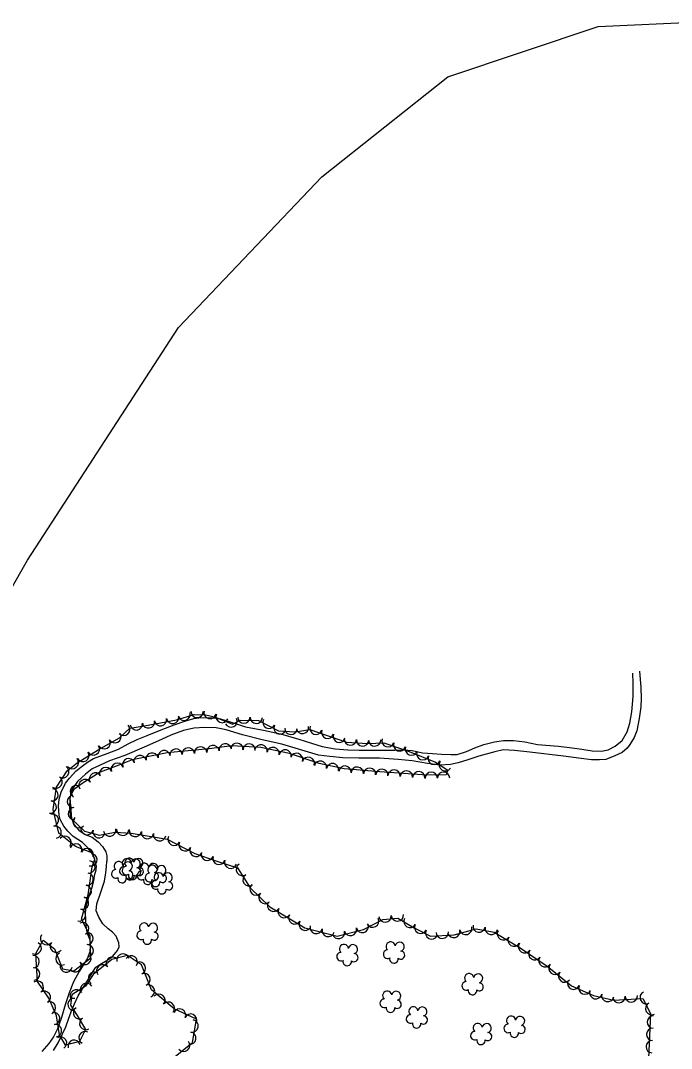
# Model space of a CAD drawing. Extents: x 353423 to 364002, y 127000 to 201942.
# Drawn here: x 359576 to 359998, y 134283 to 134949 of the extents above; entities that cross this region are included whole.
import ezdxf

# ---------------------------------------------------------------- set-up
doc = ezdxf.new("R2010")
doc.units = 0
for name, color, linetype in [('E_FEN_Generic', 7, 'Continuous'), ('E_MISCPROP', 7, 'Continuous'), ('E_RDWY_Gravel', 7, 'Continuous')]:
    doc.layers.add(name, color=color, linetype=linetype)

msp = doc.modelspace()

# ---------------------------------------------------------------- linework, layer by layer
at = {"layer": 'E_FEN_Generic'}
for points in [[(359622.54, 134400.52), (359624.14, 134405.43), (359622.37, 134409.42), (359611.61, 134413.62), (359600.83, 134422.15), (359597.18, 134437.55), (359599.28, 134452.05), (359606.31, 134462.66), (359612.7, 134467.9), (359626.47, 134476.35), (359640.18, 134484.1), (359646.81, 134490.3), (359656.34, 134491.75), (359677.22, 134495.69), (359688.73, 134499.15), (359695.99, 134499.02), (359701.73, 134497.59), (359713.45, 134493.04), (359718.52, 134495.44), (359730.33, 134495.28), (359743.4, 134488.52), (359754.18, 134487.97), (359763.7, 134489.47), (359774.27, 134485.84), (359787.4, 134481.35), (359801.37, 134480.44), (359811.76, 134480.81), (359828.08, 134475.15), (359845.22, 134468.19), (359853.09, 134463.08), (359852.02, 134459.99), (359839.58, 134459.88), (359809.17, 134461.99), (359785.84, 134463.97), (359769.66, 134467.4), (359750.48, 134473.81), (359731.97, 134477.72), (359713.06, 134478.97), (359698.41, 134476.9), (359671.18, 134474.45), (359648.53, 134469.82), (359639.77, 134466.3), (359627.72, 134461.84), (359616.01, 134454.45), (359610.44, 134450.43), (359608.05, 134445.42), (359609.11, 134431.52), (359617.48, 134423.48), (359627.32, 134420.94), (359637.3, 134422.82), (359647.88, 134422.28), (359671.14, 134418.31)], [(359671.14, 134418.31), (359688.98, 134409.14), (359702.66, 134404.33), (359716.76, 134399.77), (359724.99, 134386.87), (359737.64, 134374.55), (359760.4, 134360.85), (359781.43, 134355.43), (359798.57, 134359.8), (359811.12, 134366.27), (359820.81, 134367.07), (359831.4, 134360.93), (359841.99, 134355.47), (359857.28, 134356.33), (359871.66, 134360.12), (359883.34, 134357.99), (359900.18, 134347.99), (359917.68, 134335.98), (359933.34, 134323.31), (359947.68, 134317), (359960.87, 134313.86), (359979.75, 134315.13), (359984.64, 134305.34), (359983.29, 134276.02)], [(359671.96, 134273.96), (359687.46, 134286.52), (359690.18, 134301.55), (359675.67, 134308.28), (359661.02, 134320.61), (359654.56, 134336.76), (359645.31, 134342.89), (359635.28, 134340.33), (359623.05, 134330.69), (359618.26, 134323.02), (359609.38, 134317.45), (359608.52, 134310.61), (359612.84, 134303.99), (359618.16, 134294.87), (359614.21, 134287.2), (359605.26, 134284.81), (359601.27, 134291.51), (359599.31, 134303.87), (359594.42, 134315.17), (359586.95, 134325.97), (359586.01, 134344.27), (359590.8, 134352.77), (359597.96, 134347.23), (359603.26, 134334.35), (359610.69, 134333.07), (359621.66, 134341.3), (359621.13, 134355.5), (359615.66, 134366.38), (359619.81, 134382.32), (359622.54, 134400.52)]]:
    msp.add_lwpolyline(points, dxfattribs=at)
for centre, radius, start, end in [((359674.68, 134497.34), 4, 190.688, 10.67268), ((359682.18, 134499.37), 4, 196.74252, 16.7272), ((359690.56, 134501.21), 4, 178.98311, 358.96779), ((359698.95, 134500.44), 4, 165.97531, 345.95999), ((359706.79, 134497.87), 4, 158.78508, 338.76976), ((359720.97, 134497.5), 4, 179.21446, 359.19913), ((359728.97, 134497.39), 4, 179.21446, 359.19913), ((359642.97, 134489.58), 4, 223.09089, 43.07557), ((359651.14, 134493.08), 4, 188.66901, 8.65369), ((359658.96, 134494.38), 4, 190.688, 10.67268), ((359666.82, 134495.86), 4, 190.688, 10.67268), ((359712.59, 134494.95), 4, 205.34923, 25.33391), ((359737.16, 134494.1), 4, 152.6641, 332.64878), ((359744.27, 134490.43), 4, 152.6641, 332.64878), ((359758.89, 134490.83), 4, 188.98734, 8.97201), ((359767.65, 134490.33), 4, 161.04106, 341.02574), ((359637.22, 134484.83), 4, 209.47323, 29.45791), ((359751.39, 134490.21), 4, 177.10175, 357.08643), ((359775.22, 134487.73), 4, 161.12337, 341.10805), ((359782.78, 134485.14), 4, 161.12337, 341.10805), ((359623.27, 134476.84), 4, 211.55868, 31.54335), ((359630.26, 134480.9), 4, 209.47323, 29.45791), ((359684.87, 134473.58), 4, 5.15976, 185.14444), ((359692.84, 134474.3), 4, 5.15976, 185.14444), ((359700.9, 134475.14), 4, 8.0308, 188.01548), ((359708.82, 134476.26), 4, 8.0308, 188.01548), ((359716.33, 134476.65), 4, 356.23384, 176.21851), ((359724.32, 134476.13), 4, 356.23384, 176.21851), ((359731.99, 134475.58), 4, 348.06517, 168.04985), ((359739.82, 134473.92), 4, 348.06517, 168.04985), ((359789.94, 134483.28), 4, 176.27473, 356.2594), ((359797.92, 134482.76), 4, 176.27473, 356.2594), ((359805.69, 134482.69), 4, 182.05555, 2.04023), ((359814.34, 134482.13), 4, 160.86544, 340.85012), ((359821.9, 134479.51), 4, 160.86544, 340.85012), ((359829.54, 134476.81), 4, 157.90374, 337.88842), ((359616.45, 134472.66), 4, 211.55868, 31.54335), ((359653.54, 134468.7), 4, 11.56812, 191.5528), ((359661.37, 134470.3), 4, 11.56812, 191.5528), ((359669.21, 134471.91), 4, 11.56812, 191.5528), ((359676.9, 134472.86), 4, 5.15976, 185.14444), ((359747.64, 134472.27), 4, 348.06517, 168.04985), ((359755.07, 134470.06), 4, 341.53228, 161.51695), ((359762.66, 134467.53), 4, 341.53228, 161.51695), ((359836.95, 134473.8), 4, 157.90374, 337.88842), ((359844.36, 134470.79), 4, 157.90374, 337.88842), ((359603.44, 134462.11), 4, 236.47159, 56.45626), ((359609.59, 134468.05), 4, 219.35575, 39.34043), ((359631.23, 134460.91), 4, 20.34387, 200.32854), ((359638.74, 134463.69), 4, 20.34387, 200.32854), ((359646.23, 134466.64), 4, 21.84554, 201.83022), ((359770.52, 134465.08), 4, 348.04992, 168.0346), ((359778.34, 134463.42), 4, 348.04992, 168.0346), ((359786.44, 134461.82), 4, 355.16347, 175.14815), ((359794.41, 134461.14), 4, 355.16347, 175.14815), ((359802.38, 134460.47), 4, 355.16347, 175.14815), ((359851.58, 134466.55), 4, 147.03393, 327.0186), ((359599.02, 134455.44), 4, 236.47159, 56.45626), ((359624.58, 134457.39), 4, 32.23448, 212.21916), ((359810.38, 134459.81), 4, 356.03503, 176.0197), ((359818.36, 134459.26), 4, 356.03503, 176.0197), ((359826.34, 134458.7), 4, 356.03503, 176.0197), ((359834.32, 134458.15), 4, 356.03503, 176.0197), ((359842.47, 134457.81), 4, 0.49566, 180.48034), ((359850.47, 134457.88), 4, 0.49566, 180.48034), ((359596.44, 134447.09), 4, 261.76708, 81.75176), ((359612.2, 134449.25), 4, 64.46961, 244.45429), ((359617.82, 134453.12), 4, 32.23448, 212.21916), ((359610.35, 134442.83), 4, 94.37564, 274.36031), ((359595.3, 134439.17), 4, 261.76708, 81.75176), ((359610.96, 134434.85), 4, 94.37564, 274.36031), ((359596.67, 134430.59), 4, 283.3507, 103.33537), ((359614.04, 134429.69), 4, 136.13809, 316.12277), ((359598.52, 134422.8), 4, 283.3507, 103.33537), ((359619.17, 134425.2), 4, 165.54598, 345.53066), ((359626.92, 134423.2), 4, 165.54598, 345.53066), ((359633.86, 134424.3), 4, 190.65449, 10.63917), ((359642.29, 134424.66), 4, 177.11079, 357.09547), ((359650.49, 134423.96), 4, 170.30453, 350.2892), ((359604.89, 134416.27), 4, 321.66004, 141.64471), ((359658.38, 134422.61), 4, 170.30453, 350.2892), ((359666.26, 134421.26), 4, 170.30453, 350.2892), ((359675.65, 134418.34), 4, 152.8114, 332.79608), ((359611.86, 134411.28), 4, 338.69433, 158.67901), ((359619.31, 134408.37), 4, 338.69433, 158.67901), ((359682.77, 134414.68), 4, 152.8114, 332.79608), ((359689.88, 134411.03), 4, 152.8114, 332.79608), ((359620.4, 134400.31), 4, 261.45247, 81.43715), ((359621.79, 134404.97), 4, 252.02734, 72.01201), ((359644.92, 134402.7), 2.97, 7.79456, 229.02845), ((359646.59, 134403.03), 2.97, 7.79456, 229.02845), ((359650.77, 134402.53), 2.97, 285.44538, 168.41865), ((359652.45, 134402.85), 2.97, 285.44538, 168.41865), ((359697.16, 134408.48), 4, 160.63777, 340.62245), ((359704.67, 134405.88), 4, 162.08316, 342.06784), ((359712.28, 134403.42), 4, 162.08316, 342.06784), ((359637.82, 134395.86), 2.78, 90.76546, 298.53845), ((359639.74, 134400.88), 2.97, 7.79456, 229.02845), ((359643.01, 134397.68), 2.78, 90.76546, 298.53845), ((359644.68, 134398.01), 2.78, 90.76546, 298.53845), ((359645.59, 134400.71), 2.97, 285.44538, 168.41865), ((359646.29, 134395.23), 2.61, 230.15061, 88.08322), ((359651.48, 134397.05), 2.61, 230.15061, 88.08322), ((359653.15, 134397.38), 2.61, 230.15061, 88.08322), ((359654.44, 134394.8), 2.78, 90.76546, 298.53845), ((359656.36, 134399.82), 2.97, 7.79456, 229.02845), ((359661.53, 134398.47), 2.97, 7.79456, 229.02845), ((359662.21, 134399.65), 2.97, 285.44538, 168.41865), ((359667.38, 134398.29), 2.97, 285.44538, 168.41865), ((359719.93, 134398.69), 4, 122.53846, 302.52313), ((359619.21, 134392.4), 4, 261.45247, 81.43715), ((359641.87, 134392.82), 2.78, 167.44247, 8.45351), ((359647.05, 134394.63), 2.78, 167.44247, 8.45351), ((359648.72, 134394.96), 2.78, 167.44247, 8.45351), ((359658.49, 134391.75), 2.78, 167.44247, 8.45351), ((359659.62, 134393.44), 2.78, 90.76546, 298.53845), ((359663.66, 134390.4), 2.78, 167.44247, 8.45351), ((359663.69, 134388.67), 2.78, 90.76546, 298.53845), ((359662.91, 134394.17), 2.61, 230.15061, 88.08322), ((359665.61, 134393.69), 2.97, 7.79456, 229.02845), ((359668.09, 134392.81), 2.61, 230.15061, 88.08322), ((359671.46, 134393.51), 2.97, 285.44538, 168.41865), ((359724.23, 134391.95), 4, 122.53846, 302.52313), ((359618.02, 134384.49), 4, 261.45247, 81.43715), ((359667.74, 134385.62), 2.78, 167.44247, 8.45351), ((359672.16, 134388.04), 2.61, 230.15061, 88.08322), ((359728.82, 134386.06), 4, 135.76126, 315.74594), ((359616.24, 134376.93), 4, 255.41462, 75.39929), ((359734.55, 134380.48), 4, 135.76126, 315.74594), ((359740.14, 134375.49), 4, 148.96309, 328.94776), ((359614.22, 134369.19), 4, 255.41462, 75.39929), ((359746.99, 134371.37), 4, 148.96309, 328.94776), ((359616.32, 134360.4), 4, 296.71978, 116.70446), ((359753.84, 134367.24), 4, 148.96309, 328.94776), ((359760.69, 134363.12), 4, 148.96309, 328.94776), ((359804.43, 134365.18), 4, 207.27766, 27.26234), ((359812.5, 134368.48), 4, 184.73034, 4.71502), ((359820.47, 134369.14), 4, 184.73034, 4.71502), ((359828.63, 134364.95), 4, 149.9128, 329.89748), ((359619.09, 134353.96), 4, 272.16113, 92.14581), ((359654.22, 134356.04), 2.78, 90.76546, 298.53845), ((359656.13, 134361.06), 2.97, 7.79456, 229.02845), ((359661.99, 134360.89), 2.97, 285.44538, 168.41865), ((359662.69, 134355.41), 2.61, 230.15061, 88.08322), ((359767.78, 134361.11), 4, 165.55319, 345.53787), ((359775.53, 134359.11), 4, 165.55319, 345.53787), ((359782.24, 134357.8), 4, 194.29888, 14.28356), ((359789.99, 134359.77), 4, 194.29888, 14.28356), ((359797.74, 134361.75), 4, 194.29888, 14.28356), ((359835.55, 134361.15), 4, 152.69936, 332.68404), ((359842.66, 134357.48), 4, 152.69936, 332.68404), ((359849.53, 134357.99), 4, 183.2431, 3.22778), ((359857.09, 134358.45), 4, 194.77611, 14.76078), ((359864.82, 134360.48), 4, 194.77611, 14.76078), ((359873.49, 134361.91), 4, 169.67856, 349.66323), ((359881.36, 134360.48), 4, 169.67856, 349.66323), ((359889.23, 134356.93), 4, 149.30051, 329.28519), ((359585.54, 134347.7), 4, 240.60574, 60.59042), ((359592.87, 134353.82), 4, 142.29909, 322.28376), ((359599.2, 134348.92), 4, 142.29909, 322.28376), ((359658.26, 134353), 2.78, 167.44247, 8.45351), ((359816.05, 134348.8), 2.97, 7.79456, 229.02845), ((359821.9, 134348.62), 2.97, 285.44538, 168.41865), ((359896.11, 134352.85), 4, 149.30051, 329.28519), ((359903.03, 134348.58), 4, 145.55023, 325.53491), ((359602.92, 134340.69), 4, 112.37024, 292.35491), ((359619.39, 134345.97), 4, 272.16113, 92.14581), ((359783.9, 134342.13), 2.78, 90.76546, 298.53845), ((359785.81, 134347.15), 2.97, 7.79456, 229.02845), ((359791.66, 134346.98), 2.97, 285.44538, 168.41865), ((359792.36, 134341.5), 2.61, 230.15061, 88.08322), ((359814.14, 134343.78), 2.78, 90.76546, 298.53845), ((359822.61, 134343.15), 2.61, 230.15061, 88.08322), ((359909.62, 134344.05), 4, 145.55023, 325.53491), ((359584.19, 134338.92), 4, 272.93959, 92.92426), ((359611.41, 134336.22), 4, 216.88249, 36.86717), ((359617.81, 134341.02), 4, 216.88249, 36.86717), ((359635.63, 134337.95), 4, 38.27109, 218.25577), ((359642.39, 134339.98), 4, 14.28796, 194.27264), ((359647.86, 134338.68), 4, 326.472, 146.45668), ((359653.12, 134334.72), 4, 291.80908, 111.79376), ((359787.94, 134339.09), 2.78, 167.44247, 8.45351), ((359818.18, 134340.73), 2.78, 167.44247, 8.45351), ((359916.22, 134339.52), 4, 145.55023, 325.53491), ((359584.59, 134330.94), 4, 272.93959, 92.92426), ((359605.6, 134336.07), 4, 170.23654, 350.22122), ((359623.97, 134328.2), 4, 58.02231, 238.00699), ((359629.35, 134332.99), 4, 38.27109, 218.25577), ((359656.09, 134327.3), 4, 291.80908, 111.79376), ((359867.02, 134328.23), 2.97, 7.79456, 229.02845), ((359872.87, 134328.06), 2.97, 285.44538, 168.41865), ((359922.72, 134334.6), 4, 141.03209, 321.01677), ((359928.94, 134329.57), 4, 141.03209, 321.01677), ((359586.89, 134322.38), 4, 304.70572, 124.6904), ((359618.88, 134320.94), 4, 32.09921, 212.08388), ((359865.1, 134323.21), 2.78, 90.76546, 298.53845), ((359873.57, 134322.58), 2.61, 230.15061, 88.08322), ((359934.77, 134324.97), 4, 156.24379, 336.22847), ((359591.44, 134315.8), 4, 304.70572, 124.6904), ((359612.1, 134316.69), 4, 32.09921, 212.08388), ((359659.06, 134319.87), 4, 291.80908, 111.79376), ((359665.76, 134313.88), 4, 319.93367, 139.91835), ((359813.85, 134316.9), 2.97, 7.79456, 229.02845), ((359819.7, 134316.72), 2.97, 285.44538, 168.41865), ((359869.15, 134320.17), 2.78, 167.44247, 8.45351), ((359942.09, 134321.75), 4, 156.24379, 336.22847), ((359949.11, 134318.81), 4, 166.62336, 346.60804), ((359956.89, 134316.96), 4, 166.62336, 346.60804), ((359981.84, 134315.63), 4, 116.56383, 296.54851), ((359594.8, 134309.03), 4, 293.41034, 113.39502), ((359610.7, 134311.14), 4, 82.85027, 262.83495), ((359671.88, 134308.74), 4, 319.93367, 139.91835), ((359811.94, 134311.88), 2.78, 90.76546, 298.53845), ((359820.41, 134311.24), 2.61, 230.15061, 88.08322), ((359964.14, 134316.18), 4, 183.85281, 3.83749), ((359972.12, 134316.72), 4, 183.85281, 3.83749), ((359985.42, 134308.47), 4, 116.56383, 296.54851), ((359597.47, 134302.09), 4, 279.01426, 98.99893), ((359614.21, 134305.72), 4, 123.15726, 303.14193), ((359679.15, 134304.36), 4, 335.11167, 155.09635), ((359686.41, 134300.99), 4, 335.11167, 155.09635), ((359815.98, 134308.83), 2.78, 167.44247, 8.45351), ((359828.94, 134301.71), 2.78, 90.76546, 298.53845), ((359830.85, 134306.73), 2.97, 7.79456, 229.02845), ((359836.71, 134306.55), 2.97, 285.44538, 168.41865), ((359598.73, 134294.19), 4, 279.01426, 98.99893), ((359618.33, 134298.74), 4, 120.22281, 300.20749), ((359687.27, 134297.19), 4, 259.72263, 79.70731), ((359832.98, 134298.66), 2.78, 167.44247, 8.45351), ((359837.41, 134301.08), 2.61, 230.15061, 88.08322), ((359872.58, 134295.97), 2.97, 7.79456, 229.02845), ((359878.43, 134295.8), 2.97, 285.44538, 168.41865), ((359892.32, 134295.63), 2.78, 90.76546, 298.53845), ((359894.23, 134300.66), 2.97, 7.79456, 229.02845), ((359900.08, 134300.48), 2.97, 285.44538, 168.41865), ((359900.79, 134295), 2.61, 230.15061, 88.08322), ((359986.48, 134299.71), 4, 87.35618, 267.34086), ((359617.85, 134289.7), 4, 62.74212, 242.7268), ((359685.84, 134289.32), 4, 259.72263, 79.70731), ((359870.67, 134290.95), 2.78, 90.76546, 298.53845), ((359879.14, 134290.32), 2.61, 230.15061, 88.08322), ((359896.36, 134292.59), 2.78, 167.44247, 8.45351), ((359986.11, 134291.72), 4, 87.35618, 267.34086), ((359602, 134286.18), 4, 300.76699, 120.75166), ((359610.78, 134284.12), 4, 14.96769, 194.95237), ((359681.84, 134284.66), 4, 219.02511, 39.00979), ((359874.71, 134287.91), 2.78, 167.44247, 8.45351), ((359985.74, 134283.73), 4, 87.35618, 267.34086)]:
    msp.add_arc(centre, radius, start, end, dxfattribs=at)
at = {"layer": 'E_MISCPROP'}
for points in [[(359977.6, 134527.27), (359978.48, 134516.69), (359978.6, 134509.53), (359978.29, 134504.11), (359977.33, 134496.53), (359975.7, 134488.53), (359974.13, 134484.27), (359971.32, 134479.68), (359969.5, 134477.42), (359966.35, 134474.66), (359961.44, 134472.31), (359955.62, 134470.03), (359951.63, 134469.76), (359946.29, 134469.74), (359939.63, 134470.71), (359928.29, 134472.16), (359906.46, 134474.81), (359896.46, 134475.93), (359889.13, 134476.23), (359883.64, 134474.96), (359873.24, 134472.16), (359866.09, 134469.8), (359859.93, 134467.77), (359854.94, 134466.75), (359848.2, 134466.38), (359840.03, 134467.35), (359830.11, 134469.05), (359821.03, 134470.09), (359808.78, 134470.79), (359795.37, 134470.81), (359785.13, 134471.01), (359776.71, 134471.98), (359769.29, 134472.86), (359760.62, 134475.4), (359745.44, 134480), (359732.85, 134482.86), (359719.93, 134485.96), (359709.42, 134489.25), (359702.83, 134490.55), (359695.59, 134490.77), (359688.34, 134490.4), (359681.77, 134488.87), (359673.45, 134485.83), (359667.39, 134483.06), (359656.16, 134478.01), (359643.78, 134472.54), (359633.72, 134469.17), (359627.32, 134466.22), (359622.41, 134463.87), (359618.1, 134460.52), (359612.87, 134455.66), (359610.06, 134451.74), (359608.74, 134448.73), (359607.92, 134444.56), (359607.78, 134438.9), (359608.31, 134433.9), (359610.75, 134427.58), (359613.93, 134424.1), (359617.86, 134421.45), (359622.45, 134419.64), (359626.38, 134416.66), (359629.22, 134413.59), (359631.32, 134410.19), (359632, 134407.61), (359632.05, 134404.02)], [(359756.48, 134483.3), (359764.65, 134480.59), (359771.74, 134478.54), (359780.16, 134477), (359788.32, 134476.29), (359795.57, 134476.07), (359803.15, 134476.1), (359811.64, 134476.14), (359818.72, 134476.17), (359824.47, 134476.2), (359830.05, 134475.81), (359836.8, 134474.34), (359843.14, 134473.95), (359848.97, 134473.39), (359855.05, 134473.17), (359859.3, 134473.27), (359865.2, 134475.3), (359870.61, 134477.49), (359876.51, 134479.68), (359883.41, 134481.55), (359889.32, 134482.32), (359895.82, 134482.27), (359903.07, 134481.38), (359911.24, 134479.84), (359924.99, 134478.65), (359933.91, 134477.52), (359940.07, 134476.72), (359946.91, 134475.58), (359952.82, 134475.36), (359957.15, 134476.3), (359961.8, 134478.65), (359966.2, 134482.42), (359969.59, 134488.01), (359971.23, 134493.52), (359972.45, 134500.93), (359973.4, 134510.93), (359973.36, 134519.43), (359973.08, 134525.92)], [(359625.08, 134401.26), (359624.32, 134405.08), (359622.72, 134408.74), (359619.62, 134412.81), (359616.27, 134416.21), (359610.17, 134420.01), (359606.74, 134423.5), (359604.06, 134426.73), (359601.79, 134431.05), (359601.11, 134433.96), (359600.67, 134439.71), (359600.98, 134444.21), (359602.38, 134448.8), (359605.1, 134454.72), (359607.75, 134457.98), (359611.81, 134462.5), (359615.05, 134465.09), (359619.45, 134468.36), (359623.35, 134470.63), (359632.25, 134474), (359639.48, 134476.78), (359645.8, 134480.23), (359651.62, 134482.92), (359658.18, 134485.69), (359667.25, 134489.23), (359675.64, 134492.52), (359682.55, 134494.97), (359688.37, 134496.66), (359691.78, 134497.09), (359696.95, 134497.2), (359701.28, 134497.13), (359705.69, 134496.32), (359711.95, 134494.52), (359721.96, 134491.31), (359733.63, 134488.95), (359744.72, 134486.75), (359756.48, 134483.3)], [(359625.08, 134401.26), (359624.87, 134398.29), (359623.88, 134394.6), (359623.27, 134391.35), (359621.99, 134386.45), (359620.51, 134382), (359618.97, 134377.17), (359618.47, 134374.57), (359617.97, 134370.5), (359618.11, 134365.83), (359618.37, 134362.08), (359619.12, 134357.84), (359620.95, 134353), (359621.2, 134349.15), (359620.97, 134345.29), (359619.27, 134340.85), (359614.09, 134332.51), (359610.37, 134325.84), (359607.58, 134318.63), (359605.16, 134311.58), (359602.63, 134302.74), (359599.95, 134295.31), (359597.43, 134290.11), (359594.27, 134285.94), (359589.85, 134280.69)], [(359597.41, 134281.29), (359600.41, 134286.28), (359603.26, 134292.02), (359605.34, 134296.74), (359607.15, 134301.67), (359608.85, 134306.45), (359610.93, 134311.6), (359613.39, 134316.74), (359618.36, 134324.65), (359622.29, 134331.14), (359624.97, 134335.26), (359628.51, 134337.74), (359632.75, 134340.17), (359635.8, 134342.55), (359638.96, 134346.23), (359639.95, 134348.45), (359639.74, 134351.06), (359638.07, 134355.35), (359635.75, 134358.08), (359632.93, 134360.31), (359629.47, 134363.47), (359626.71, 134367.77), (359625.15, 134371.9), (359625.44, 134376.52), (359627.8, 134383.24), (359630.43, 134391.16), (359631.27, 134396.48), (359631.88, 134400.6), (359632.05, 134404.02)]]:
    msp.add_lwpolyline(points, dxfattribs=at)
at = {"layer": 'E_RDWY_Gravel'}
msp.add_lwpolyline([(359464.76, 134396.83), (359580.45, 134599.24), (359678.39, 134750.26), (359771.52, 134847.83), (359853.18, 134912.83), (359950.69, 134945.38), (360016.64, 134948.35), (360093.56, 134949.23)], dxfattribs=at)

doc.saveas('drawing.dxf')
